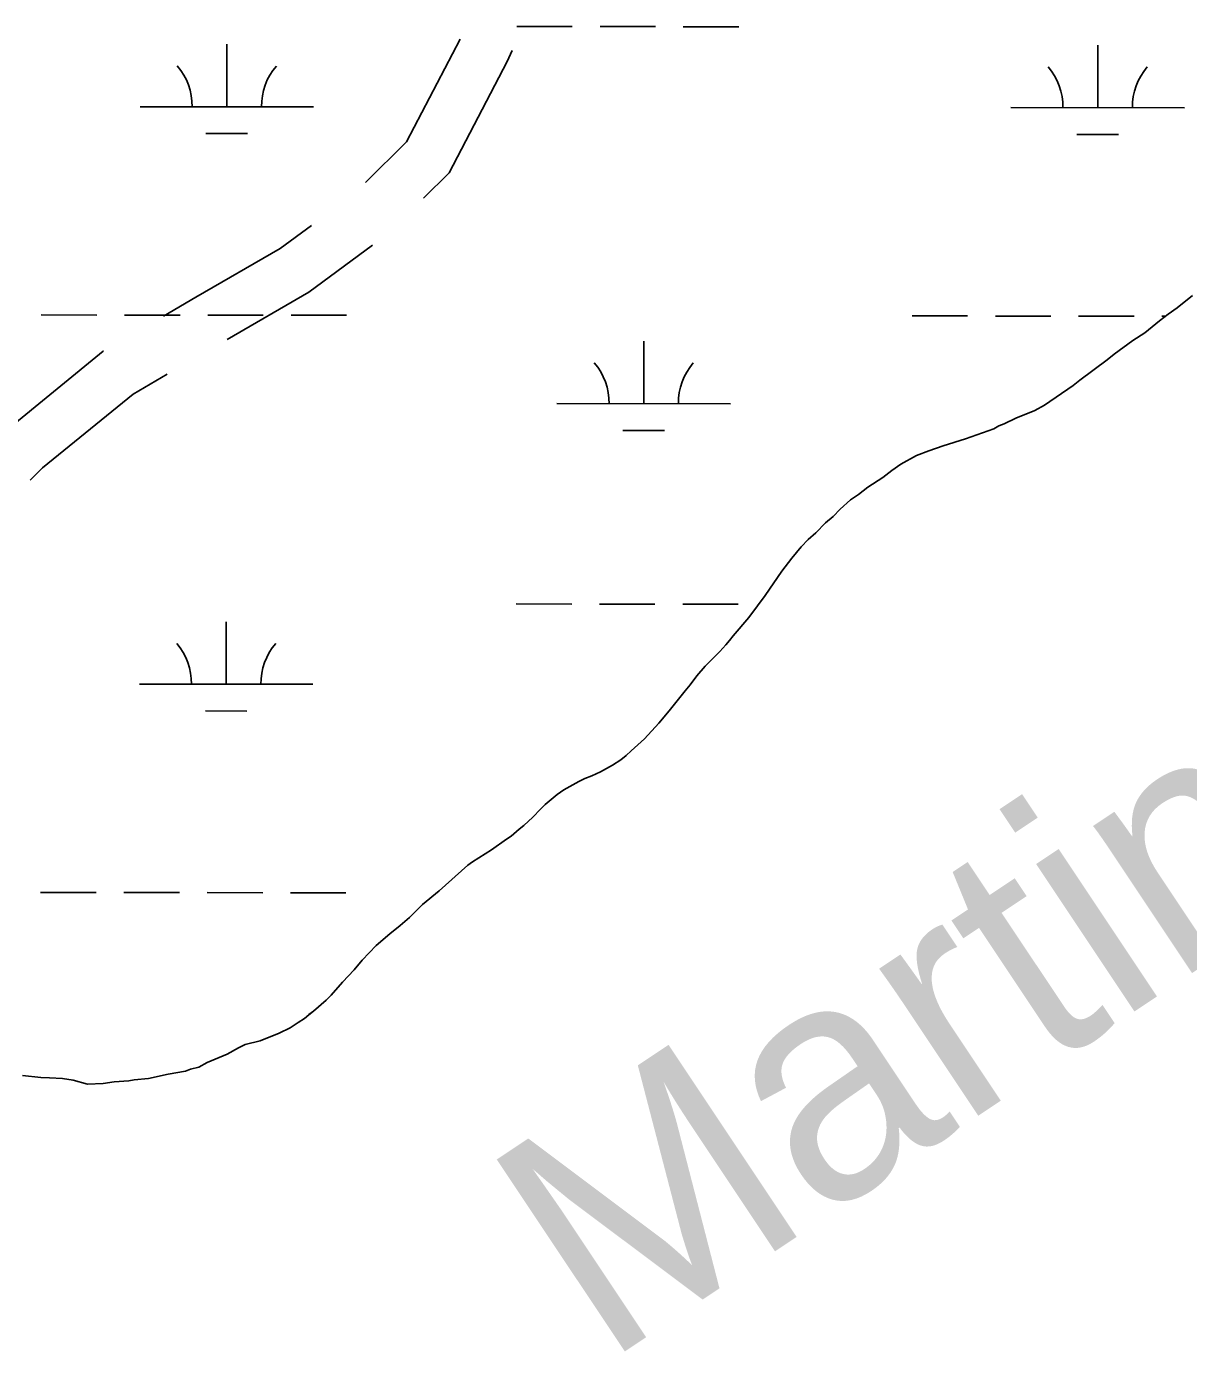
# Model space of a CAD drawing. Extents: x 3148686 to 3186545, y 916144 to 941516.
# Drawn here: x 3154367 to 3155037, y 924716 to 925479 of the extents above; entities that cross this region are included whole.
import ezdxf

# ---------------------------------------------------------------- set-up
doc = ezdxf.new("R2010")
doc.units = 0
for name, color, linetype in [('V-RIVR-IDEN', 7, 'Continuous'), ('V-ROAD-CNTR', 7, 'Continuous'), ('V-SITE-VEGE', 7, 'Continuous'), ('V-TOPO-SHOR', 7, 'Continuous'), ('V-WETL-SWMP', 7, 'Continuous')]:
    doc.layers.add(name, color=color, linetype=linetype)

msp = doc.modelspace()

# ---------------------------------------------------------------- linework, layer by layer
at = {"layer": 'V-ROAD-CNTR'}
for points in [[(3154562.94, 925389.39), (3154586.57, 925412.83), (3154617.44, 925471.98)], [(3154596.34, 925380.27), (3154611.01, 925394.82), (3154644.53, 925459.04), (3154647.37, 925465.33)], [(3154446.53, 925312.34), (3154465.17, 925323.18), (3154513.74, 925351.31), (3154531.68, 925364.56)], [(3154483.17, 925298.94), (3154530.22, 925326.19), (3154566.92, 925353.29)], [(3154336.4, 925226.9), (3154356.46, 925247.12), (3154411.76, 925292.12), (3154411.95, 925292.23)], [(3154369.7, 925217.87), (3154376.63, 925224.86), (3154428.88, 925267.37), (3154448.59, 925278.83)]]:
    msp.add_lwpolyline(points, dxfattribs=at)
at = {"layer": 'V-SITE-VEGE'}
for p, q in [((3155030.75, 925317.21), (3155039.56, 925324.2)), ((3155020.39, 925309.64), (3155025.47, 925313.52)), ((3155025.47, 925313.52), (3155030.75, 925317.21)), ((3155011.97, 925302.65), (3155020.39, 925309.64)), ((3154994.37, 925290.43), (3155005.13, 925298.39)), ((3155005.13, 925298.39), (3155011.97, 925302.65)), ((3154990.26, 925287.13), (3154994.37, 925290.43)), ((3154974.61, 925275.49), (3154990.26, 925287.13)), ((3154954.27, 925261.13), (3154970.7, 925272.38)), ((3154970.7, 925272.38), (3154974.61, 925275.49)), ((3154937.66, 925253.59), (3154948.6, 925258.03)), ((3154948.6, 925258.03), (3154954.27, 925261.13)), ((3154927.89, 925249.14), (3154931.02, 925250.3)), ((3154931.02, 925250.3), (3154937.66, 925253.59)), ((3154895.86, 925237.56), (3154908.75, 925241.61)), ((3154908.75, 925241.61), (3154924.96, 925247.4)), ((3154924.96, 925247.4), (3154927.89, 925249.14)), ((3154880.43, 925231.96), (3154887.46, 925234.67)), ((3154887.46, 925234.67), (3154895.86, 925237.56)), ((3154866.16, 925223.44), (3154871.44, 925227.12)), ((3154871.44, 925227.12), (3154880.43, 925231.96)), ((3154852.47, 925213.74), (3154861.07, 925219.36)), ((3154861.07, 925219.36), (3154866.16, 925223.44)), ((3154846.99, 925209.66), (3154852.47, 925213.74)), ((3154836.42, 925201.12), (3154842.49, 925206.56)), ((3154842.49, 925206.56), (3154846.99, 925209.66)), ((3154828, 925193.35), (3154832.31, 925196.84)), ((3154832.31, 925196.84), (3154836.42, 925201.12)), ((3154822.33, 925187.52), (3154828, 925193.35)), ((3154813.91, 925179.36), (3154818.02, 925183.63)), ((3154818.02, 925183.63), (3154822.33, 925187.52)), ((3154802.74, 925165.36), (3154808.62, 925172.94)), ((3154808.62, 925172.94), (3154813.91, 925179.36)), ((3154793.12, 925151.35), (3154802.74, 925165.36)), ((3154788.81, 925145.51), (3154793.12, 925151.35)), ((3154783.71, 925138.71), (3154788.81, 925145.51)), ((3154774.7, 925128.21), (3154783.71, 925138.71)), ((3154772.74, 925125.49), (3154774.7, 925128.21)), ((3154767.06, 925119.07), (3154770.58, 925122.96)), ((3154770.58, 925122.96), (3154772.74, 925125.49)), ((3154758.64, 925110.72), (3154767.06, 925119.07)), ((3154750.02, 925100.02), (3154753.74, 925105.08)), ((3154753.74, 925105.08), (3154758.64, 925110.72)), ((3154747.08, 925096.52), (3154750.02, 925100.02)), ((3154738.65, 925085.83), (3154747.08, 925096.52)), ((3154731.99, 925077.86), (3154734.93, 925081.55)), ((3154734.93, 925081.55), (3154738.65, 925085.83)), ((3154723.76, 925068.91), (3154731.99, 925077.86)), ((3154715.93, 925061.92), (3154723.76, 925068.91)), ((3154710.06, 925056.68), (3154713.19, 925059.2)), ((3154713.19, 925059.2), (3154715.93, 925061.92)), ((3154698.33, 925049.9), (3154705.17, 925053.58)), ((3154705.17, 925053.58), (3154710.06, 925056.68)), ((3154677.22, 925039.44), (3154685.82, 925044.29)), ((3154685.82, 925044.29), (3154689.34, 925046.03)), ((3154689.34, 925046.03), (3154693.25, 925047.58)), ((3154693.25, 925047.58), (3154698.33, 925049.9)), ((3154666.46, 925030.9), (3154673.31, 925036.73)), ((3154673.31, 925036.73), (3154677.22, 925039.44)), ((3154659.22, 925023.71), (3154663.72, 925028.38)), ((3154663.72, 925028.38), (3154666.46, 925030.9)), ((3154654.13, 925018.86), (3154659.22, 925023.71)), ((3154644.15, 925011.09), (3154646.89, 925012.84)), ((3154646.89, 925012.84), (3154651.39, 925016.72)), ((3154651.39, 925016.72), (3154654.13, 925018.86)), ((3154635.54, 925004.88), (3154644.15, 925011.09)), ((3154621.85, 924995.97), (3154624.6, 924997.9)), ((3154624.6, 924997.9), (3154635.54, 925004.88)), ((3154605.41, 924981.2), (3154621.85, 924995.97)), ((3154595.63, 924973.44), (3154605.41, 924981.2)), ((3154588.19, 924965.86), (3154595.63, 924973.44)), ((3154576.84, 924956.54), (3154582.91, 924961.2)), ((3154582.91, 924961.2), (3154588.19, 924965.86)), ((3154569.01, 924949.74), (3154576.84, 924956.54)), ((3154560.98, 924941.39), (3154569.01, 924949.74)), ((3154556.28, 924935.75), (3154560.98, 924941.39)), ((3154549.62, 924928.56), (3154556.28, 924935.75)), ((3154540.22, 924918.25), (3154543.16, 924921.17)), ((3154543.16, 924921.17), (3154549.62, 924928.56)), ((3154532.98, 924911.85), (3154540.22, 924918.25)), ((3154523.98, 924905.44), (3154527.7, 924907.77)), ((3154527.7, 924907.77), (3154530.24, 924909.9)), ((3154530.24, 924909.9), (3154532.98, 924911.85)), ((3154502.1, 924894.8), (3154513.03, 924899.24)), ((3154513.03, 924899.24), (3154519.48, 924902.34)), ((3154519.48, 924902.34), (3154523.98, 924905.44)), ((3154483.14, 924887.07), (3154489.6, 924890.75)), ((3154489.6, 924890.75), (3154493.5, 924892.69)), ((3154493.5, 924892.69), (3154502.1, 924894.8)), ((3154471.62, 924882.43), (3154483.14, 924887.07)), ((3154437.84, 924873.2), (3154449.16, 924875.69)), ((3154449.16, 924875.69), (3154459.11, 924877.41)), ((3154459.11, 924877.41), (3154462.05, 924878.57)), ((3154462.05, 924878.57), (3154466.73, 924879.72)), ((3154466.73, 924879.72), (3154471.62, 924882.43)), ((3154365.28, 924874.84), (3154375.81, 924873.63)), ((3154375.81, 924873.63), (3154380.69, 924873.61)), ((3154380.69, 924873.61), (3154388.29, 924873.19)), ((3154388.29, 924873.19), (3154394.34, 924872.19)), ((3154394.34, 924872.19), (3154402.71, 924869.82)), ((3154402.71, 924869.82), (3154411.69, 924870.18)), ((3154411.69, 924870.18), (3154417.93, 924871.13)), ((3154417.93, 924871.13), (3154426.52, 924871.88)), ((3154426.52, 924871.88), (3154429.64, 924872.45)), ((3154429.64, 924872.45), (3154437.84, 924873.2))]:
    msp.add_line(p, q, dxfattribs=at)
at = {"layer": 'V-TOPO-SHOR'}
for points in [[(3155039.56, 925324.2), (3155030.75, 925317.21), (3155025.47, 925313.52), (3155020.39, 925309.64), (3155011.97, 925302.65), (3155005.13, 925298.39), (3154994.37, 925290.43), (3154990.26, 925287.13), (3154974.61, 925275.49), (3154970.7, 925272.38), (3154954.27, 925261.13), (3154948.6, 925258.03), (3154937.66, 925253.59), (3154931.02, 925250.3), (3154927.89, 925249.14), (3154924.96, 925247.4), (3154908.75, 925241.61), (3154895.86, 925237.56), (3154887.46, 925234.67), (3154880.43, 925231.96), (3154871.44, 925227.12), (3154866.16, 925223.44), (3154861.07, 925219.36), (3154852.47, 925213.74), (3154846.99, 925209.66), (3154842.49, 925206.56), (3154836.42, 925201.12), (3154832.31, 925196.84), (3154828, 925193.35), (3154822.33, 925187.52), (3154818.02, 925183.63), (3154813.91, 925179.36), (3154808.62, 925172.94), (3154802.74, 925165.36), (3154793.12, 925151.35), (3154788.81, 925145.51), (3154783.71, 925138.71), (3154774.7, 925128.21), (3154772.74, 925125.49), (3154770.58, 925122.96), (3154767.06, 925119.07), (3154758.64, 925110.72), (3154753.74, 925105.08), (3154750.02, 925100.02), (3154747.08, 925096.52), (3154738.65, 925085.83), (3154734.93, 925081.55), (3154731.99, 925077.86), (3154723.76, 925068.91), (3154715.93, 925061.92), (3154713.19, 925059.2), (3154710.06, 925056.68), (3154705.17, 925053.58), (3154698.33, 925049.9), (3154693.25, 925047.58), (3154689.34, 925046.03), (3154685.82, 925044.29), (3154677.22, 925039.44), (3154673.31, 925036.73), (3154666.46, 925030.9), (3154663.72, 925028.38), (3154659.22, 925023.71), (3154654.13, 925018.86), (3154651.39, 925016.72), (3154646.89, 925012.84), (3154644.15, 925011.09), (3154635.54, 925004.88), (3154624.6, 924997.9), (3154621.85, 924995.96), (3154605.41, 924981.2), (3154595.63, 924973.44), (3154588.19, 924965.86), (3154582.91, 924961.2)], [(3154582.91, 924961.2), (3154576.84, 924956.54), (3154569.01, 924949.74), (3154560.98, 924941.39), (3154556.28, 924935.75), (3154549.62, 924928.56), (3154543.16, 924921.17), (3154540.22, 924918.25), (3154532.98, 924911.85), (3154530.24, 924909.9), (3154527.7, 924907.77), (3154523.98, 924905.44), (3154519.48, 924902.34), (3154513.03, 924899.24), (3154502.09, 924894.8), (3154493.5, 924892.69), (3154489.6, 924890.75), (3154483.14, 924887.07), (3154471.62, 924882.43), (3154466.73, 924879.72), (3154462.05, 924878.57), (3154459.11, 924877.41), (3154449.16, 924875.69), (3154437.84, 924873.2), (3154429.64, 924872.45), (3154426.52, 924871.88), (3154417.93, 924871.13), (3154411.69, 924870.18), (3154402.71, 924869.82), (3154394.34, 924872.19), (3154388.29, 924873.19), (3154380.69, 924873.61), (3154375.81, 924873.63), (3154365.28, 924874.84)]]:
    msp.add_lwpolyline(points, dxfattribs=at)
at = {"layer": 'V-WETL-SWMP'}
for p, q in [((3154650.05, 925479.21), (3154682.05, 925479.18)), ((3154698.05, 925479.16), (3154730.05, 925479.13)), ((3154746.05, 925479.11), (3154778.05, 925479.08)), ((3154482.94, 925432.96), (3154482.98, 925468.96)), ((3154984.85, 925432.43), (3154984.88, 925468.43)), ((3154432.94, 925433.01), (3154532.94, 925432.9)), ((3154934.85, 925432.48), (3155034.85, 925432.37)), ((3154470.92, 925417.54), (3154494.92, 925417.51)), ((3154972.83, 925417.01), (3154996.83, 925416.98)), ((3154375.97, 925313), (3154407.97, 925312.96)), ((3154423.97, 925312.95), (3154455.97, 925312.91)), ((3154471.97, 925312.9), (3154503.97, 925312.86)), ((3154519.97, 925312.85), (3154551.97, 925312.81)), ((3154877.88, 925312.47), (3154909.88, 925312.44)), ((3154925.88, 925312.42), (3154957.88, 925312.38)), ((3154973.88, 925312.37), (3155005.88, 925312.33)), ((3155021.88, 925312.32), (3155023.89, 925312.31)), ((3154723.23, 925261.89), (3154723.27, 925297.89)), ((3154673.23, 925261.94), (3154773.23, 925261.84)), ((3154711.21, 925246.47), (3154735.21, 925246.45)), ((3154649.7, 925146.54), (3154681.7, 925146.5)), ((3154697.7, 925146.48), (3154729.7, 925146.45)), ((3154745.7, 925146.43), (3154777.7, 925146.4)), ((3154482.59, 925100.28), (3154482.63, 925136.28)), ((3154432.59, 925100.33), (3154532.59, 925100.23)), ((3154470.57, 925084.86), (3154494.57, 925084.84)), ((3154375.62, 924980.32), (3154407.62, 924980.29)), ((3154423.62, 924980.27), (3154455.62, 924980.24)), ((3154471.62, 924980.22), (3154503.62, 924980.19)), ((3154519.62, 924980.17), (3154551.62, 924980.14))]:
    msp.add_line(p, q, dxfattribs=at)
msp.add_lwpolyline([(3154365.28, 924874.84), (3154375.81, 924873.63), (3154380.69, 924873.61), (3154388.29, 924873.19), (3154394.34, 924872.2), (3154402.71, 924869.82), (3154411.69, 924870.18), (3154417.93, 924871.13), (3154426.52, 924871.88), (3154429.64, 924872.45), (3154437.84, 924873.2), (3154449.16, 924875.69), (3154459.12, 924877.41), (3154462.05, 924878.57), (3154466.73, 924879.72), (3154471.62, 924882.43), (3154483.14, 924887.07), (3154489.6, 924890.75), (3154493.5, 924892.69), (3154502.09, 924894.8), (3154513.03, 924899.24), (3154519.48, 924902.34), (3154523.98, 924905.44), (3154527.7, 924907.77), (3154530.24, 924909.91), (3154532.98, 924911.85), (3154540.22, 924918.25), (3154543.16, 924921.17), (3154549.62, 924928.56), (3154556.28, 924935.75), (3154560.98, 924941.39), (3154569.01, 924949.74), (3154576.84, 924956.54), (3154582.91, 924961.2), (3154588.19, 924965.86), (3154595.63, 924973.44), (3154605.41, 924981.2), (3154621.85, 924995.96), (3154624.59, 924997.9), (3154635.54, 925004.88), (3154644.15, 925011.09), (3154646.89, 925012.84), (3154651.39, 925016.72), (3154654.13, 925018.86), (3154659.22, 925023.71), (3154663.72, 925028.38), (3154666.46, 925030.9), (3154673.31, 925036.73), (3154677.22, 925039.44), (3154685.82, 925044.29), (3154689.34, 925046.03), (3154693.25, 925047.57), (3154698.33, 925049.9), (3154705.17, 925053.58), (3154710.06, 925056.68), (3154713.19, 925059.2), (3154715.93, 925061.92), (3154723.76, 925068.91), (3154731.99, 925077.85), (3154734.93, 925081.55), (3154738.65, 925085.83), (3154747.08, 925096.52), (3154750.02, 925100.02), (3154753.74, 925105.08), (3154758.64, 925110.72), (3154767.06, 925119.07), (3154770.58, 925122.96), (3154772.74, 925125.49), (3154774.7, 925128.21), (3154783.71, 925138.71), (3154788.81, 925145.52), (3154793.12, 925151.35), (3154802.74, 925165.36), (3154808.62, 925172.94), (3154813.91, 925179.36), (3154818.02, 925183.63), (3154822.33, 925187.52), (3154828.01, 925193.35), (3154832.31, 925196.84), (3154836.42, 925201.12), (3154842.49, 925206.56), (3154846.99, 925209.66), (3154852.47, 925213.74), (3154861.07, 925219.36), (3154866.16, 925223.44), (3154871.44, 925227.12), (3154880.43, 925231.96), (3154887.46, 925234.67), (3154895.86, 925237.56), (3154908.75, 925241.61), (3154924.96, 925247.4), (3154927.89, 925249.14), (3154931.02, 925250.3), (3154937.66, 925253.59), (3154948.6, 925258.03), (3154954.27, 925261.13), (3154970.7, 925272.38), (3154974.61, 925275.49), (3154990.26, 925287.13), (3154994.37, 925290.43), (3155005.13, 925298.39), (3155011.97, 925302.65), (3155020.39, 925309.64), (3155025.47, 925313.52), (3155030.75, 925317.21), (3155039.56, 925324.2)], dxfattribs=at)
for centre, start, end in [((3154427.7, 925433.49), 359.16781, 40.71147), ((3154538.18, 925433.37), 139.1678, 180.71146), ((3154929.6, 925432.96), 359.16781, 40.71147), ((3155040.09, 925432.84), 139.1678, 180.71146), ((3154667.99, 925262.42), 359.16781, 40.71147), ((3154778.47, 925262.31), 139.1678, 180.71146), ((3154427.35, 925100.81), 359.16781, 40.71147), ((3154537.83, 925100.7), 139.1678, 180.71146)]:
    msp.add_arc(centre, 35.25, start, end, dxfattribs=at)

# ---------------------------------------------------------------- texts
at = {"layer": 'V-RIVR-IDEN'}
msp.add_text('Martin', height=133, rotation=33.70152, dxfattribs=at).set_placement((3154700.2, 924707.76))

doc.saveas('drawing.dxf')
